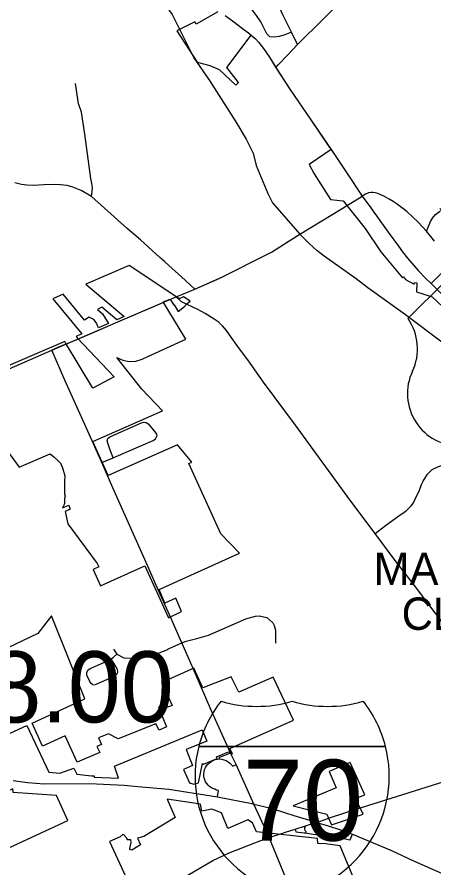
# Model space of a CAD drawing. Extents: x 1729596 to 1934326, y 644115 to 911751.
# Drawn here: x 1801847 to 1808287, y 718262 to 731420 of the extents above; entities that cross this region are included whole.
import ezdxf

# ---------------------------------------------------------------- set-up
doc = ezdxf.new("R2010")
doc.units = 0
for name, color, linetype in [('Default', 7, 'Continuous'), ('GM_X_City_Street', 7, 'Continuous'), ('GM_X_Corporation', 7, 'Continuous'), ('GM_X_Corporation_Text', 7, 'Continuous'), ('GM_X_County_Road', 7, 'Continuous'), ('GM_X_Interchange_Ramps', 7, 'Continuous'), ('GM_X_Interstate_Route', 7, 'Continuous'), ('GM_X_Interstate_Shield', 7, 'Continuous'), ('GM_X_Township', 7, 'Continuous'), ('GM_X_US_Route', 7, 'Continuous'), ('GM_X_US_Shield', 7, 'Continuous')]:
    doc.layers.add(name, color=color, linetype=linetype)

msp = doc.modelspace()

# ---------------------------------------------------------------- linework, layer by layer
at = {"layer": 'GM_X_City_Street'}
for points in [[(1806089, 731187), (1805983, 731144), (1805894, 731117), (1805818, 731106), (1805752, 731116), (1805706, 731162), (1805682, 731213), (1805613, 731348), (1805545, 731445), (1805470, 731548), (1805360, 731645), (1805225, 731749), (1804957, 731818), (1804744, 731930), (1804573, 732048), (1804440, 732185), (1804347, 732312), (1804331, 732348), (1804188, 732696), (1804046, 733050), (1803895, 733427), (1803860, 733514), (1803839, 733606), (1803823, 733664)], [(1806181, 730993), (1806089, 731187), (1805956, 731446), (1805726, 731959), (1805719, 731978), (1805699, 732037), (1805670, 732113), (1805670, 732117), (1805665, 732193), (1805680, 732287), (1805707, 732373), (1805773, 732532), (1805833, 732699), (1805895, 732898), (1805900, 732934), (1805901, 732942), (1805923, 733275), (1805947, 733624), (1805947, 733627), (1805948, 733644), (1805950, 733709)], [(1805882, 730679), (1806030, 730834), (1806181, 730993), (1806579, 731391), (1806899, 731718)], [(1805845, 730641), (1805882, 730679)], [(1802792, 730114), (1802752, 730391)], [(1802801, 730069), (1802797, 730080), (1802792, 730114)], [(1802995, 728645), (1803009, 728724), (1803012, 728782), (1803003, 728845), (1802986, 728923), (1802896, 729610), (1802844, 729950), (1802801, 730069)], [(1804051, 727704), (1803752, 727975), (1803549, 728149), (1802995, 728645), (1802837, 728740), (1802710, 728791), (1802622, 728814), (1802519, 728827), (1802421, 728830), (1802259, 728826), (1802101, 728813), (1801999, 728818), (1801915, 728832), (1801855, 728844), (1801811, 728856)], [(1807002, 728543), (1807179, 728652)], [(1808293, 727955), (1808258, 728002), (1808171, 728109), (1808042, 728250), (1807866, 728411), (1807702, 728534), (1807655, 728565), (1807593, 728605), (1807524, 728646), (1807422, 728689), (1807380, 728699), (1807342, 728705), (1807310, 728707), (1807276, 728703), (1807231, 728683), (1807179, 728652)], [(1806160, 728026), (1806217, 728062), (1806697, 728354), (1806869, 728461)], [(1806869, 728461), (1806942, 728505), (1807002, 728543)], [(1808242, 727298), (1808554, 727610), (1808588, 727647), (1808647, 727712), (1808653, 727742), (1808664, 727835), (1808665, 727915), (1808654, 727987), (1808641, 728038), (1808621, 728091), (1808595, 728137), (1808526, 728222), (1808477, 728285), (1808396, 728426), (1808382, 728461), (1808382, 728461)], [(1808171, 728109), (1808213, 728208), (1808236, 728260), (1808262, 728310), (1808311, 728364), (1808355, 728402), (1808383, 728419)], [(1805718, 727755), (1805777, 727785), (1806037, 727949), (1806160, 728026)], [(1804595, 727213), (1804383, 727406), (1804247, 727528), (1804124, 727638), (1804051, 727704)], [(1804976, 727380), (1804979, 727381), (1805718, 727755)], [(1804595, 727213), (1804976, 727380)], [(1804305, 727091), (1804595, 727213)], [(1803634, 726804), (1803692, 726830), (1803896, 726917), (1804305, 727091)], [(1804975, 726686), (1804967, 726694), (1804894, 726746), (1804751, 726838), (1804640, 726900), (1804386, 727015), (1804305, 727091)], [(1808795, 721558), (1808779, 721581), (1808599, 721824), (1808306, 722209), (1807985, 722632), (1807671, 723039), (1807378, 723432), (1806990, 723953), (1806147, 725108), (1805654, 725776), (1805410, 726118), (1805269, 726310), (1805131, 726507), (1805081, 726574), (1805022, 726645), (1804975, 726686)], [(1802627, 726374), (1802771, 726436)], [(1802388, 726272), (1802531, 726334)], [(1803334, 724604), (1803280, 724739), (1803249, 724831), (1803239, 724869), (1803252, 724905), (1803281, 724930), (1803770, 725145), (1803806, 725155), (1803843, 725150), (1803875, 725131), (1803983, 724999), (1803999, 724972), (1804004, 724941)], [(1803342, 724607), (1803948, 724873), (1803985, 724900), (1804004, 724941)], [(1807378, 723432), (1807538, 723556), (1807745, 723707), (1807857, 723784), (1807900, 723827), (1807937, 723862), (1807970, 723910), (1807999, 723964), (1808064, 724102), (1808097, 724193), (1808119, 724243), (1808185, 724351), (1808258, 724422), (1808355, 724470), (1808443, 724499), (1808549, 724510), (1808649, 724530), (1808744, 724574), (1808864, 724658)], [(1803156, 724530), (1803334, 724604), (1803342, 724607)], [(1803335, 721645), (1803388, 721569), (1803496, 721509), (1803710, 721500), (1803999, 721571), (1804151, 721631), (1804198, 721653), (1804395, 721743), (1804458, 721769), (1804622, 721810), (1804803, 721861), (1805004, 721950), (1805250, 722058), (1805379, 722113), (1805530, 722153), (1805588, 722161), (1805706, 722134), (1805797, 722054), (1805820, 722013), (1805839, 721941), (1805840, 721841), (1805839, 721736)], [(1804548, 721394), (1804436, 721651), (1804395, 721743), (1804352, 721838), (1804227, 722119)], [(1803014, 721101), (1802992, 721115), (1802976, 721136), (1802927, 721245), (1802925, 721286), (1802943, 721322), (1802977, 721344), (1803268, 721474), (1803301, 721497), (1803339, 721522), (1803388, 721569)], [(1803014, 721101), (1803042, 721096), (1803071, 721103), (1803362, 721234), (1803391, 721257), (1803403, 721292), (1803397, 721329), (1803372, 721379), (1803301, 721497)], [(1805165, 719995), (1805143, 720040)], [(1805700, 718825), (1805505, 719251), (1805231, 719861), (1805165, 719995)], [(1807147, 719191), (1807170, 719199), (1807985, 719456), (1809018, 719781), (1809437, 719926)], [(1806650, 719027), (1806676, 719035), (1807147, 719191)], [(1805936, 718796), (1805996, 718817), (1806141, 718863), (1806302, 718914), (1806471, 718968), (1806533, 718988), (1806650, 719027)]]:
    msp.add_lwpolyline(points, dxfattribs=at)
at = {"layer": 'GM_X_Corporation'}
for points in [[(1804948, 731499), (1804614, 731308), (1804591, 731344), (1804313, 731207), (1804627, 730720), (1804825, 730673), (1804968, 730609), (1805226, 730365), (1805269, 730409), (1805089, 730640), (1805465, 731142), (1805524, 731089), (1805581, 731025), (1805656, 730934), (1805745, 730801), (1805840, 730646), (1806062, 730307), (1806384, 729832), (1806697, 729372), (1806601, 729307), (1806360, 729138), (1806439, 728996), (1806691, 728596), (1806883, 728578), (1807225, 728152), (1807469, 727788), (1807801, 727389), (1807816, 727402), (1807845, 727362), (1807980, 727287), (1807988, 727317), (1808025, 727309), (1808018, 727171), (1808260, 727092), (1808508, 726862)], [(1801645, 724786), (1801878, 724461), (1802359, 724665), (1802413, 724619), (1802481, 724555), (1802518, 724521), (1802548, 724450), (1802586, 724326), (1802582, 724235), (1802582, 724150), (1802579, 724143), (1802580, 724115), (1802579, 724081), (1802582, 724046), (1802588, 724010), (1802580, 723973), (1802579, 723934), (1802578, 723897), (1802575, 723882), (1802547, 723831), (1802646, 723874), (1802669, 723808), (1802592, 723774), (1802634, 723583), (1803086, 722971), (1803112, 722916), (1803021, 722875), (1803135, 722625), (1803820, 722936), (1804188, 722128), (1804390, 722226), (1804301, 722433), (1804132, 722359), (1804042, 722568), (1805284, 723129), (1804994, 723431), (1804501, 724514), (1804547, 724535), (1804327, 724807), (1803253, 724332), (1803020, 724858), (1804094, 725333), (1803777, 725666), (1803389, 726153), (1803480, 726112), (1803579, 726094), (1803680, 726098), (1803779, 726131), (1803870, 726171), (1804455, 726441), (1804105, 727014), (1804210, 727057), (1804268, 726964), (1804276, 726968), (1804337, 726867), (1804434, 726946), (1804477, 726990), (1804500, 727009), (1804523, 727028), (1804418, 727095), (1804352, 727064), (1804269, 727118), (1803581, 727578), (1802912, 727289), (1803504, 726787), (1803391, 726740), (1803159, 726936), (1803091, 726899), (1803168, 726833), (1803260, 726683), (1803105, 726615), (1803068, 726696), (1803031, 726743), (1802960, 726779), (1802890, 726733), (1802562, 727136), (1802399, 727064), (1802848, 726520), (1802758, 726480), (1802776, 726461), (1803345, 725854), (1803020, 725680), (1802596, 726381), (1802583, 726404), (1802333, 726296), (1800972, 725711)], [(1801001, 720007), (1802001, 720467), (1802336, 719741), (1802510, 719729), (1802723, 719805), (1802770, 719711), (1802996, 719686), (1803040, 719686), (1803040, 719667), (1803414, 719650), (1803351, 719837), (1804707, 720397), (1804778, 720223), (1804458, 720094), (1804558, 719845), (1804420, 719783), (1804510, 719579), (1804580, 719560), (1804650, 719577), (1804713, 719877), (1804726, 719867), (1804939, 719956), (1804929, 719978), (1805112, 720059), (1805173, 720028), (1805136, 720108), (1806120, 720545), (1805802, 721212), (1805274, 720981), (1805155, 721218), (1804719, 721045), (1804578, 721352), (1804084, 721129), (1804241, 720774), (1804147, 720740), (1804128, 720786), (1804034, 720749), (1804157, 720443), (1804040, 720392), (1803991, 720491), (1803408, 720261), (1803261, 720338), (1803106, 720272), (1803153, 720172), (1803082, 720139), (1803125, 720046), (1802775, 719899), (1802588, 720305), (1802243, 720146), (1802079, 720503), (1802893, 720878), (1802379, 722159), (1802167, 721888), (1801451, 721549)], [(1807052, 718085), (1806837, 718604), (1806613, 718637), (1806492, 718639), (1806488, 718716), (1805547, 718822), (1805485, 718960), (1805411, 719008), (1805103, 718873), (1805006, 719114), (1804854, 719170), (1804702, 719142), (1804683, 719246), (1804168, 719327), (1804289, 719042), (1803806, 718751), (1803710, 718724), (1803756, 718619), (1803622, 718536), (1803587, 718550), (1803591, 718561), (1803608, 718656), (1803607, 718698), (1803547, 718695), (1803546, 718718), (1803488, 718784), (1803440, 718745), (1803276, 718669), (1803707, 717732)]]:
    msp.add_lwpolyline(points, dxfattribs=at)
for points in [[(1806697, 729372), (1806697, 729372), (1806697, 729372)], [(1806111, 719225), (1806631, 719093), (1806660, 719030), (1806702, 718928), (1807195, 719094), (1807074, 719338), (1807218, 719392), (1806994, 719892), (1806666, 719751), (1806779, 719499)], [(1801161, 719199), (1801279, 718938), (1801213, 718899), (1801425, 718440), (1802630, 718995), (1802458, 719381), (1801786, 719427), (1801784, 719486)]]:
    msp.add_lwpolyline(points, close=True, dxfattribs=at)
at = {"layer": 'GM_X_County_Road'}
for points in [[(1802771, 726436), (1803001, 726534), (1803487, 726742), (1803538, 726763)], [(1803538, 726763), (1803547, 726767), (1803634, 726804)], [(1802531, 726334), (1802627, 726374)], [(1799141, 724852), (1799900, 725183), (1800858, 725605), (1802383, 726270), (1802388, 726272)], [(1804227, 722119), (1803988, 722657), (1803883, 722890), (1803328, 724138), (1803156, 724530), (1802942, 725014), (1802587, 725805), (1802383, 726270)], [(1805143, 720040), (1805040, 720271), (1804846, 720701), (1804568, 721347), (1804557, 721374), (1804548, 721394)], [(1802491, 717028), (1802534, 717041), (1802615, 717072), (1802702, 717105), (1802889, 717191), (1803040, 717273), (1803418, 717499), (1803907, 717797), (1804381, 718087), (1804511, 718168), (1804874, 718376), (1805124, 718495), (1805613, 718685), (1805743, 718731), (1805834, 718762)], [(1805743, 718731), (1805700, 718825)], [(1806257, 717458), (1805996, 718119), (1805743, 718731)], [(1805834, 718762), (1805936, 718796)]]:
    msp.add_lwpolyline(points, dxfattribs=at)
at = {"layer": 'GM_X_Interchange_Ramps'}
for points in [[(1804973, 719947), (1804975, 719974), (1805100, 720020), (1805143, 720040)], [(1804944, 719361), (1804958, 719458), (1804930, 719467), (1804901, 719478), (1804874, 719489), (1804842, 719506), (1804820, 719523), (1804798, 719543), (1804777, 719570), (1804760, 719596), (1804748, 719623), (1804739, 719654), (1804734, 719686), (1804733, 719717), (1804736, 719747), (1804745, 719782), (1804758, 719813), (1804775, 719843), (1804794, 719867), (1804818, 719890), (1804846, 719910), (1804875, 719926), (1804910, 719938), (1804941, 719944), (1804973, 719947), (1805010, 719943), (1805042, 719936), (1805076, 719923), (1805107, 719905), (1805132, 719885), (1805180, 719838), (1805231, 719861)], [(1806141, 718863), (1806155, 718821), (1806283, 718805), (1806305, 718803), (1806419, 718782), (1806591, 718762), (1806639, 718755), (1806681, 718749), (1806734, 718741), (1806780, 718734), (1806827, 718726), (1806877, 718718), (1806923, 718711), (1806961, 718704), (1806995, 718699), (1807027, 718784)], [(1806302, 718914), (1806286, 718887), (1806286, 718857), (1806291, 718848), (1806296, 718840), (1806301, 718833), (1806308, 718827), (1806305, 718803)]]:
    msp.add_lwpolyline(points, dxfattribs=at)
at = {"layer": 'GM_X_Interstate_Route'}
for points in [[(1801787, 719615), (1802007, 719584), (1802264, 719565), (1802968, 719566), (1803502, 719542), (1803711, 719521), (1804191, 719479), (1804944, 719361), (1805475, 719257)], [(1805475, 719257), (1805505, 719251), (1805571, 719235)], [(1805571, 719235), (1805809, 719174)], [(1805809, 719174), (1805821, 719171), (1806123, 719075), (1806414, 718986), (1806471, 718968), (1806531, 718949), (1806655, 718911)], [(1806655, 718911), (1806844, 718852), (1807027, 718784), (1807630, 718532), (1807973, 718373), (1808709, 718045), (1809282, 717799)]]:
    msp.add_lwpolyline(points, dxfattribs=at)
at = {"layer": 'GM_X_Interstate_Shield'}
for p, q in [((1804653, 720138), (1807539, 720138)), ((1807539, 720138), (1804653, 720138)), ((1807539, 720138), (1804653, 720138))]:
    msp.add_line(p, q, dxfattribs=at)
for centre, start, end in [((1806471, 719679), 141.669, 165.8066), ((1805548, 722635), 253.0091, 286.9909), ((1806644, 722635), 253.0091, 286.9909), ((1805721, 719679), 14.1934, 38.331), ((1806471, 719679), 165.8066, 258.463), ((1805721, 719679), 281.537, 14.1934)]:
    msp.add_arc(centre, 1875, start, end, dxfattribs=at)
at = {"layer": 'GM_X_Township'}
for points in [[(1801831, 735689), (1801893, 735379), (1802003, 735125), (1802003, 734890), (1802051, 734718), (1802093, 734532), (1802168, 734298), (1802485, 733844), (1802699, 733617), (1802919, 733334), (1803442, 732701), (1803800, 732078), (1804241, 731458), (1804579, 730790), (1804820, 730439), (1805226, 729799), (1805384, 729530), (1805494, 729317), (1805543, 729124), (1805721, 728692), (1805795, 728547), (1806217, 728062)], [(1800858, 725605), (1802383, 726270), (1804305, 727091), (1804595, 727213), (1804979, 727381), (1805777, 727785), (1806037, 727949), (1806217, 728062)], [(1808428, 726375), (1807850, 726813), (1807264, 727234), (1807088, 727370), (1806592, 727720), (1806477, 727811), (1806367, 727911), (1806217, 728062)]]:
    msp.add_lwpolyline(points, dxfattribs=at)
at = {"layer": 'GM_X_US_Route'}
for points in [[(1805063, 731445), (1805174, 731362), (1805351, 731228), (1805423, 731174)], [(1805423, 731174), (1805465, 731142), (1805524, 731088), (1805581, 731025), (1805656, 730934), (1805745, 730801), (1805845, 730641)], [(1805845, 730641), (1806062, 730307), (1806384, 729832), (1806675, 729403)], [(1806675, 729403), (1806697, 729372), (1806936, 729017), (1807179, 728652)], [(1807179, 728652), (1807312, 728469), (1807335, 728437)], [(1807335, 728437), (1807427, 728308), (1807578, 728095), (1807738, 727876), (1807801, 727791)], [(1807801, 727791), (1807876, 727689), (1808041, 727500), (1808162, 727375), (1808242, 727298), (1808316, 727225), (1808591, 726948), (1808847, 726687), (1809000, 726517), (1809056, 726409), (1809186, 726160), (1809325, 725871), (1809418, 725683), (1809424, 725673)]]:
    msp.add_lwpolyline(points, dxfattribs=at)
at = {"layer": 'GM_X_US_Shield'}
msp.add_line((1808466, 727337), (1807886, 726757), dxfattribs=at)
for centre, start, end in [((1807221, 726291), 334.5471, 35.0009), ((1808689, 725597), 154.8319, 270.6383)]:
    msp.add_arc(centre, 812, start, end, dxfattribs=at)

# ---------------------------------------------------------------- texts
at = {"layer": 'Default'}
msp.add_text('8.00', height=1100, dxfattribs=at).set_placement((1801405, 720512))
at = {"layer": 'GM_X_Corporation_Text'}
for s, p in [('MARBLE', (1807354, 722638)), ('CLIFF', (1807788, 721944))]:
    msp.add_text(s, height=500, rotation=0, dxfattribs=at).set_placement(p)
at = {"layer": 'GM_X_Interstate_Shield'}
msp.add_text('70', height=1250, dxfattribs=at).set_placement((1805334, 718685))

doc.saveas('drawing.dxf')
